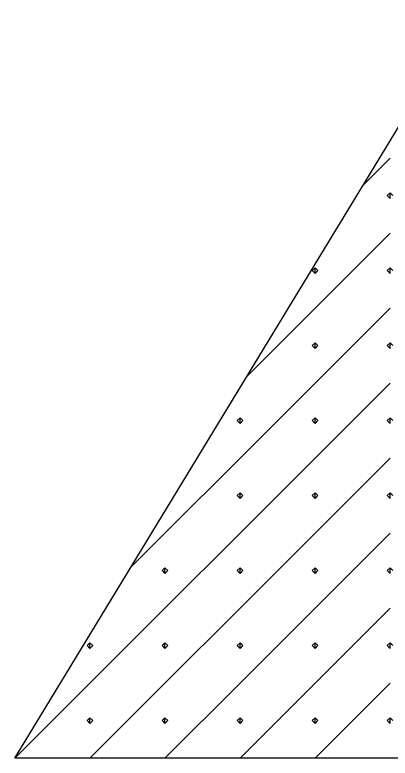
# Model space of a CAD drawing. Extents: x 1458 to 4498, y 17709 to 24109.
# Drawn here: x 2135.44 to 2157.07, y 17838.34 to 17881.22 of the extents above; entities that cross this region are included whole.
import ezdxf

# ---------------------------------------------------------------- set-up
doc = ezdxf.new("R2010")
doc.units = 0
doc.layers.add('P_TRAF_TCP_General', color=7, linetype='Continuous')

msp = doc.modelspace()

# ---------------------------------------------------------------- linework, layer by layer
at = {"layer": 'P_TRAF_TCP_General'}
for p, q in [((2155.518, 17871.401), (2157.069, 17872.953)), ((2156.905, 17870.789), (2157.069, 17870.953)), ((2157.069, 17870.625), (2156.905, 17870.789)), ((2157.069, 17870.625), (2157.069, 17870.953)), ((2157.069, 17870.625), (2157.069, 17870.953)), ((2157.069, 17870.953), (2157.233, 17870.789)), ((2152.742, 17864.3), (2157.069, 17868.626)), ((2152.578, 17866.463), (2152.742, 17866.627)), ((2152.742, 17866.299), (2152.742, 17866.627)), ((2152.742, 17866.299), (2152.742, 17866.627)), ((2152.742, 17866.627), (2152.906, 17866.463)), ((2156.905, 17866.463), (2157.069, 17866.627)), ((2157.069, 17866.299), (2157.069, 17866.627)), ((2157.069, 17866.299), (2157.069, 17866.627)), ((2157.069, 17866.627), (2157.233, 17866.463)), ((2152.742, 17866.299), (2152.578, 17866.463)), ((2152.906, 17866.463), (2152.742, 17866.299)), ((2157.069, 17866.299), (2156.905, 17866.463)), ((2148.824, 17860.382), (2152.742, 17864.3)), ((2152.742, 17859.974), (2157.069, 17864.3)), ((2152.578, 17862.137), (2152.742, 17862.301)), ((2152.742, 17861.973), (2152.742, 17862.301)), ((2152.742, 17861.973), (2152.742, 17862.301)), ((2152.742, 17862.301), (2152.906, 17862.137)), ((2156.905, 17862.137), (2157.069, 17862.301)), ((2157.069, 17861.973), (2157.069, 17862.301)), ((2157.069, 17861.973), (2157.069, 17862.301)), ((2157.069, 17862.301), (2157.233, 17862.137)), ((2152.742, 17861.973), (2152.578, 17862.137)), ((2152.906, 17862.137), (2152.742, 17861.973)), ((2157.069, 17861.973), (2156.905, 17862.137)), ((2148.416, 17855.647), (2152.742, 17859.974)), ((2152.742, 17855.647), (2157.069, 17859.974)), ((2148.252, 17857.81), (2148.416, 17857.974)), ((2148.416, 17857.647), (2148.416, 17857.974)), ((2148.416, 17857.647), (2148.416, 17857.974)), ((2148.416, 17857.974), (2148.58, 17857.81)), ((2152.578, 17857.81), (2152.742, 17857.974)), ((2152.742, 17857.647), (2152.742, 17857.974)), ((2152.742, 17857.647), (2152.742, 17857.974)), ((2152.742, 17857.974), (2152.906, 17857.81)), ((2156.905, 17857.81), (2157.069, 17857.974)), ((2157.069, 17857.647), (2157.069, 17857.974)), ((2157.069, 17857.647), (2157.069, 17857.974)), ((2157.069, 17857.974), (2157.233, 17857.81)), ((2148.416, 17857.646), (2148.252, 17857.81)), ((2148.58, 17857.81), (2148.416, 17857.646)), ((2152.742, 17857.646), (2152.578, 17857.81)), ((2152.906, 17857.81), (2152.742, 17857.646)), ((2157.069, 17857.646), (2156.905, 17857.81)), ((2144.09, 17851.321), (2148.416, 17855.647)), ((2148.416, 17851.321), (2152.742, 17855.647)), ((2152.742, 17851.321), (2157.069, 17855.647)), ((2148.252, 17853.484), (2148.416, 17853.648)), ((2148.416, 17853.32), (2148.416, 17853.648)), ((2148.416, 17853.32), (2148.416, 17853.648)), ((2148.416, 17853.648), (2148.58, 17853.484)), ((2152.578, 17853.484), (2152.742, 17853.648)), ((2152.742, 17853.32), (2152.742, 17853.648)), ((2152.742, 17853.32), (2152.742, 17853.648)), ((2152.742, 17853.648), (2152.906, 17853.484)), ((2156.905, 17853.484), (2157.069, 17853.648)), ((2157.069, 17853.32), (2157.069, 17853.648)), ((2157.069, 17853.32), (2157.069, 17853.648)), ((2157.069, 17853.648), (2157.233, 17853.484)), ((2148.416, 17853.32), (2148.252, 17853.484)), ((2148.58, 17853.484), (2148.416, 17853.32)), ((2152.742, 17853.32), (2152.578, 17853.484)), ((2152.906, 17853.484), (2152.742, 17853.32)), ((2157.069, 17853.32), (2156.905, 17853.484)), ((2142.131, 17849.362), (2144.09, 17851.321)), ((2144.09, 17846.995), (2148.416, 17851.321)), ((2148.416, 17846.995), (2152.742, 17851.321)), ((2152.742, 17846.995), (2157.069, 17851.321)), ((2143.926, 17849.158), (2144.09, 17849.322)), ((2144.09, 17848.994), (2144.09, 17849.322)), ((2144.09, 17848.994), (2144.09, 17849.322)), ((2144.09, 17849.322), (2144.254, 17849.158)), ((2148.252, 17849.158), (2148.416, 17849.322)), ((2148.416, 17848.994), (2148.416, 17849.322)), ((2148.416, 17848.994), (2148.416, 17849.322)), ((2148.416, 17849.322), (2148.58, 17849.158)), ((2152.578, 17849.158), (2152.742, 17849.322)), ((2152.742, 17848.994), (2152.742, 17849.322)), ((2152.742, 17848.994), (2152.742, 17849.322)), ((2152.742, 17849.322), (2152.906, 17849.158)), ((2156.905, 17849.158), (2157.069, 17849.322)), ((2157.069, 17848.994), (2157.069, 17849.322)), ((2157.069, 17848.994), (2157.069, 17849.322)), ((2157.069, 17849.322), (2157.233, 17849.158)), ((2144.09, 17848.994), (2143.926, 17849.158)), ((2144.254, 17849.158), (2144.09, 17848.994)), ((2148.416, 17848.994), (2148.252, 17849.158)), ((2148.58, 17849.158), (2148.416, 17848.994)), ((2152.742, 17848.994), (2152.578, 17849.158)), ((2152.906, 17849.158), (2152.742, 17848.994)), ((2157.069, 17848.994), (2156.905, 17849.158)), ((2139.764, 17842.668), (2144.09, 17846.995)), ((2144.09, 17842.668), (2148.416, 17846.995)), ((2148.416, 17842.668), (2152.742, 17846.995)), ((2152.742, 17842.668), (2157.069, 17846.995)), ((2139.6, 17844.832), (2139.764, 17844.996)), ((2139.764, 17844.668), (2139.6, 17844.832)), ((2139.764, 17844.668), (2139.764, 17844.996)), ((2139.764, 17844.668), (2139.764, 17844.996)), ((2139.764, 17844.996), (2139.928, 17844.832)), ((2139.928, 17844.832), (2139.764, 17844.668)), ((2143.926, 17844.832), (2144.09, 17844.996)), ((2144.09, 17844.668), (2143.926, 17844.832)), ((2144.09, 17844.668), (2144.09, 17844.996)), ((2144.09, 17844.668), (2144.09, 17844.996)), ((2144.09, 17844.996), (2144.254, 17844.832)), ((2144.254, 17844.832), (2144.09, 17844.668)), ((2148.252, 17844.832), (2148.416, 17844.996)), ((2148.416, 17844.668), (2148.252, 17844.832)), ((2148.416, 17844.668), (2148.416, 17844.996)), ((2148.416, 17844.668), (2148.416, 17844.996)), ((2148.416, 17844.996), (2148.58, 17844.832)), ((2148.58, 17844.832), (2148.416, 17844.668)), ((2152.578, 17844.832), (2152.742, 17844.996)), ((2152.742, 17844.668), (2152.578, 17844.832)), ((2152.742, 17844.668), (2152.742, 17844.996)), ((2152.742, 17844.668), (2152.742, 17844.996)), ((2152.742, 17844.996), (2152.906, 17844.832)), ((2152.906, 17844.832), (2152.742, 17844.668)), ((2156.905, 17844.832), (2157.069, 17844.996)), ((2157.069, 17844.668), (2156.905, 17844.832)), ((2157.069, 17844.668), (2157.069, 17844.996)), ((2157.069, 17844.668), (2157.069, 17844.996)), ((2157.069, 17844.996), (2157.233, 17844.832)), ((2135.437, 17838.342), (2139.764, 17842.668)), ((2139.764, 17838.342), (2144.09, 17842.668)), ((2144.09, 17838.342), (2148.416, 17842.668)), ((2148.416, 17838.342), (2152.742, 17842.668)), ((2152.742, 17838.342), (2157.069, 17842.668)), ((2139.6, 17840.505), (2139.764, 17840.669)), ((2139.764, 17840.341), (2139.6, 17840.505)), ((2139.764, 17840.341), (2139.764, 17840.669)), ((2139.764, 17840.341), (2139.764, 17840.669)), ((2139.764, 17840.669), (2139.928, 17840.505)), ((2139.928, 17840.505), (2139.764, 17840.341)), ((2143.926, 17840.505), (2144.09, 17840.669)), ((2144.09, 17840.341), (2143.926, 17840.505)), ((2144.09, 17840.341), (2144.09, 17840.669)), ((2144.09, 17840.341), (2144.09, 17840.669)), ((2144.09, 17840.669), (2144.254, 17840.505)), ((2144.254, 17840.505), (2144.09, 17840.341)), ((2148.252, 17840.505), (2148.416, 17840.669)), ((2148.416, 17840.341), (2148.252, 17840.505)), ((2148.416, 17840.341), (2148.416, 17840.669)), ((2148.416, 17840.341), (2148.416, 17840.669)), ((2148.416, 17840.669), (2148.58, 17840.505)), ((2148.58, 17840.505), (2148.416, 17840.341)), ((2152.578, 17840.505), (2152.742, 17840.669)), ((2152.742, 17840.341), (2152.578, 17840.505)), ((2152.742, 17840.341), (2152.742, 17840.669)), ((2152.742, 17840.341), (2152.742, 17840.669)), ((2152.742, 17840.669), (2152.906, 17840.505)), ((2152.906, 17840.505), (2152.742, 17840.341)), ((2156.905, 17840.505), (2157.069, 17840.669)), ((2157.069, 17840.341), (2156.905, 17840.505)), ((2157.069, 17840.341), (2157.069, 17840.669)), ((2157.069, 17840.341), (2157.069, 17840.669)), ((2157.069, 17840.669), (2157.233, 17840.505))]:
    msp.add_line(p, q, dxfattribs=at)
msp.add_lwpolyline([(2135.437, 17838.342), (2178.438, 17909.136), (2231.236, 17838.342)], close=True, dxfattribs=at)

doc.saveas('drawing.dxf')
